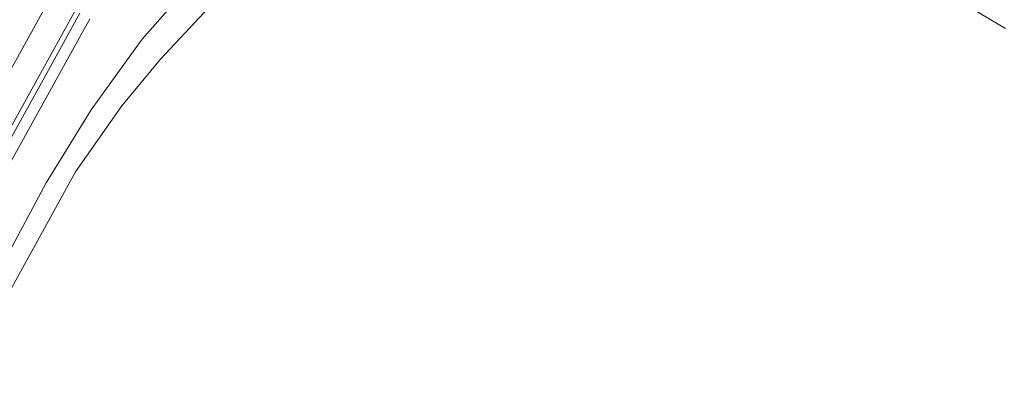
# Model space of a CAD drawing. Header units: metres. Extents: x 138165 to 154469, y 480134 to 494189.
# Tile 1049 of 1056: x 144255 to 144512, y 492519 to 492615. Entities that reach past the tile are written whole.
import ezdxf

# ---------------------------------------------------------------- set-up
doc = ezdxf.new("R2010")
doc.units = ezdxf.units.M
doc.header["$LTSCALE"] = 0.001
doc.header["$MEASUREMENT"] = 0
doc.layers.add('TOP-L-topo objecten vlak', color=7, linetype='Continuous', lineweight=0)

msp = doc.modelspace()

# ---------------------------------------------------------------- linework, layer by layer
at = {"layer": 'TOP-L-topo objecten vlak', "flags": 128}
for points in [[(144111.26, 492340.36), (144112.84, 492342.88), (144134.83, 492365.74), (144142.15, 492375.31), (144156.05, 492391.46), (144158.33, 492394.87), (144167.73, 492408.7), (144185.46, 492436.25), (144195.28, 492450.64), (144209.32, 492477.4), (144222.29, 492501.31), (144235.55, 492524.11), (144248.69, 492548.5), (144261.62, 492572.4), (144273.39, 492591.48), (144277.37, 492597.01), (144286.66, 492609.95), (144303.93, 492629.53), (144318.94, 492645.17), (144334.44, 492660.99), (144343.13, 492668.34)], [(144114.11, 492339.94), (144124.72, 492350.12), (144160.03, 492388.66), (144167.54, 492399.82), (144178.99, 492417.93), (144195.67, 492444.29), (144216.14, 492480.26), (144241.1, 492524.39), (144269.23, 492575.32), (144281.33, 492592.52), (144291.47, 492604.73), (144307.88, 492622.39), (144332.93, 492649.68), (144343.13, 492668.34)], [(144224.83, 492552.38), (144226.14, 492554.74), (144273.38, 492640.01)], [(144279.65, 492636.38), (144231.26, 492548.95)], [(144500.85, 492619.44), (144512.21, 492612.7)], [(144206.88, 492501.97), (144262.17, 492601.85), (144267.64, 492611.71), (144269.03, 492614.21), (144270.43, 492616.71)], [(144272.98, 492615.12), (144271.64, 492612.74), (144246.57, 492567.54)]]:
    msp.add_lwpolyline(points, dxfattribs=at)

doc.saveas('drawing.dxf')
